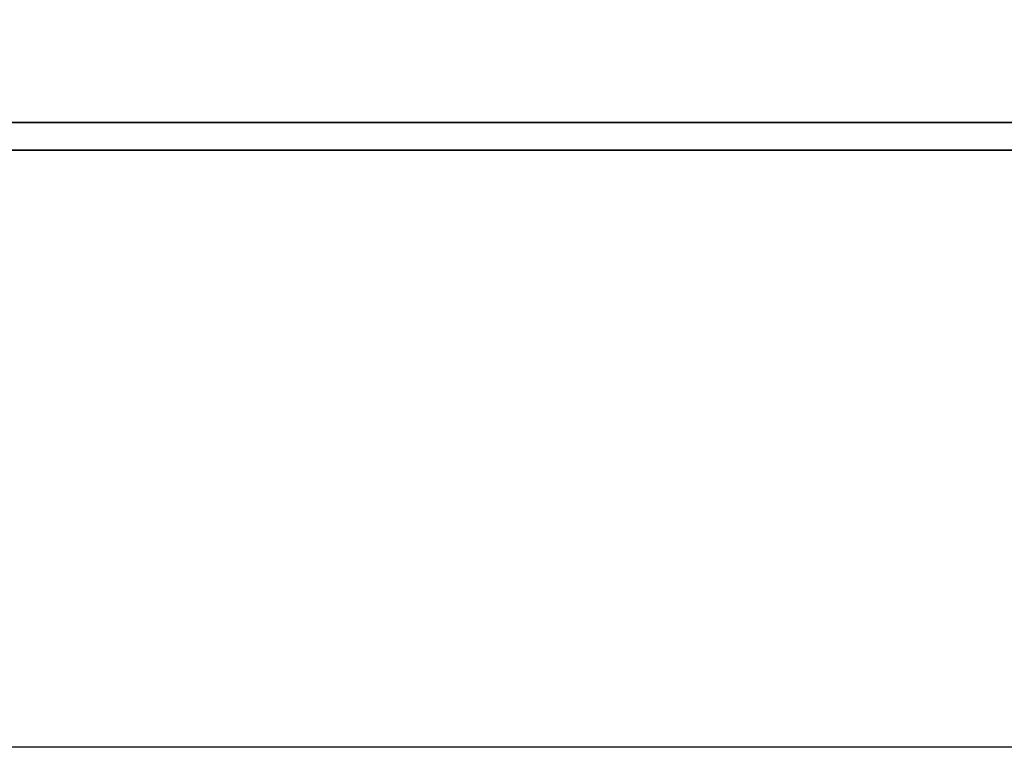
# Model space of a CAD drawing. Header units: millimetres. Extents: x -257 to 3135, y -1556 to 860.
# Tile 299 of 633: x 69 to 76, y -248 to -243. Entities that reach past the tile are written whole.
import ezdxf
from ezdxf.lldxf.tags import DXFTag

# ---------------------------------------------------------------- set-up
doc = ezdxf.new("R2010")
doc.units = ezdxf.units.MM
doc.layers.get('0').update_dxf_attribs({"linetype": 'CONTINUOUS'})
doc.layers.add('DIM', color=4, linetype='CONTINUOUS')
doc.layers.add('layer 1', color=7, linetype='CONTINUOUS')
tags = doc.linetypes.add('DASHED', pattern=[25.72, 12.86, -12.86]).pattern_tags.tags
tags[6:7] = [DXFTag(74, 4), DXFTag(75, 0), DXFTag(340, '0'), DXFTag(46, 0.0), DXFTag(50, 0.0), DXFTag(44, 0.0), DXFTag(45, 0.0)]
tags[4:5] = [DXFTag(74, 4), DXFTag(75, 0), DXFTag(340, '0'), DXFTag(46, 0.0), DXFTag(50, 0.0), DXFTag(44, 0.0), DXFTag(45, 0.0)]

# ---------------------------------------------------------------- blocks, each defined once
blk = doc.blocks.new('TBI MOTION logo(完整正式版)')
at = {"layer": 'layer 1', "color": 22, "lineweight": 35}
blk.add_open_spline([(75.90875, -9.47875), (75.90875, -9.47875), (75.90875, -12.28625), (75.90875, -12.28625), (75.90875, -12.28625), (75.90875, -12.28625), (75.90875, -12.47875), (75.90875, -12.47875), (75.90875, -12.47875), (75.90875, -12.47875), (75.71625, -12.47875), (75.71625, -12.47875), (75.71625, -12.47875), (75.71625, -12.47875), (-88.32875, -12.47875), (-88.32875, -12.47875), (-88.32875, -12.47875), (-88.32875, -12.47875), (-88.32875, -13.29375), (-88.32875, -13.29375), (-88.32875, -13.29375), (-88.32875, -13.29375), (82.89125, -13.29375), (82.89125, -13.29375), (82.89125, -13.29375), (82.89125, -13.29375), (75.90875, -9.47875), (75.90875, -9.47875)], degree=3, knots=[0, 0, 0, 0, 0.14285714, 0.14285714, 0.14285714, 0.14285715, 0.28571429, 0.28571429, 0.28571429, 0.2857143, 0.42857143, 0.42857143, 0.42857143, 0.42857144, 0.57142857, 0.57142857, 0.57142857, 0.57142858, 0.71428571, 0.71428571, 0.71428571, 0.71428572, 0.85714286, 0.85714286, 0.85714286, 0.85714287, 1, 1, 1, 1], dxfattribs=at)

msp = doc.modelspace()

# ---------------------------------------------------------------- linework, layer by layer
at = {"linetype": 'DASHED', "ltscale": 0.3}
msp.add_line((151.1375, -248.0915), (1.1375, -248.0915), dxfattribs=at)

# ---------------------------------------------------------------- block references
at = {"layer": 'DIM', "color": 7, "xscale": 0.246592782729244, "yscale": 0.246592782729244, "zscale": 0.246592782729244}
msp.add_blockref('TBI MOTION logo(完整正式版)', (67.6516, -240.514), dxfattribs=at)

doc.saveas('drawing.dxf')
